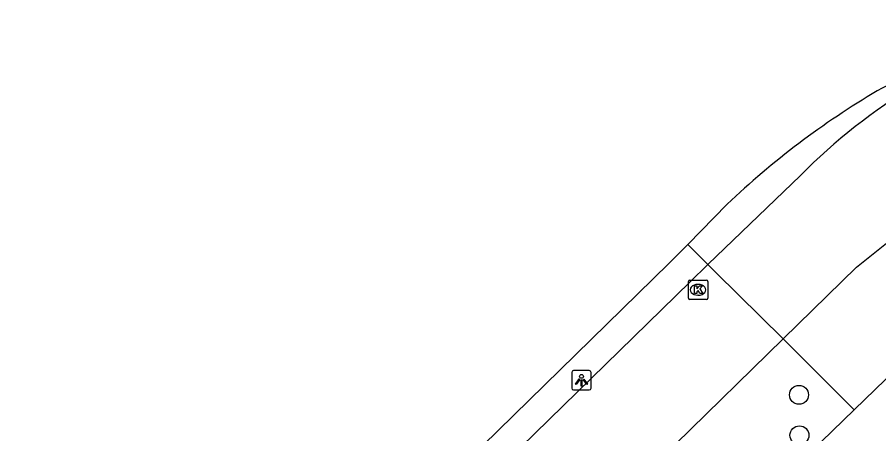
# Model space of a CAD drawing. Extents: x 156414 to 157775, y 382335 to 383765.
# Drawn here: x 156665.6 to 156710.01, y 383571.6 to 383593.08 of the extents above; entities that cross this region are included whole.
import ezdxf

# ---------------------------------------------------------------- set-up
doc = ezdxf.new("R2010")
doc.units = 0
for name, color, linetype in [('IMGEO_Boom', 7, 'Continuous'), ('IMGEO_Fietspad_gesloten', 7, 'Continuous'), ('IMGEO_Haag', 7, 'Continuous'), ('IMGEO_Kolk', 7, 'Continuous'), ('IMGEO_Lichtpunt', 7, 'Continuous'), ('IMGEO_Parkeervlak_open', 7, 'Continuous'), ('IMGEO_Rijbaan_lokaal_gesloten', 7, 'Continuous'), ('IMGEO_Voetpad_open', 7, 'Continuous')]:
    doc.layers.add(name, color=color, linetype=linetype)

msp = doc.modelspace()

# ---------------------------------------------------------------- linework, layer by layer
at = {"layer": 'IMGEO_Boom'}
for centre in [(156705.896, 383573.61), (156705.919, 383571.524)]:
    msp.add_circle(centre, 0.489, dxfattribs=at)
at = {"layer": 'IMGEO_Fietspad_gesloten'}
for points in [[(156700.165, 383581.368), (156702.19, 383583.431)], [(156636.845, 383519.44), (156656.634, 383538.797), (156683.195, 383564.735), (156699.188, 383580.373), (156700.165, 383581.368)]]:
    msp.add_lwpolyline(points, dxfattribs=at)
for centre, radius, start, end in [((156738.555, 383536.096), 60.396, 109.36413, 118.28975), ((156731.682, 383552.44), 42.781, 120.5589, 133.5802)]:
    msp.add_arc(centre, radius, start, end, dxfattribs=at)
at = {"layer": 'IMGEO_Haag'}
msp.add_lwpolyline([(156700.165, 383581.368), (156701.199, 383580.324)], dxfattribs=at)
at = {"layer": 'IMGEO_Kolk'}
for p, q in [((156700.194, 383578.601), (156700.194, 383579.453)), ((156700.269, 383579.527), (156701.121, 383579.527)), ((156700.682, 383579.307), (156700.707, 383579.307)), ((156701.195, 383579.453), (156701.195, 383578.601)), ((156701.121, 383578.527), (156700.269, 383578.527)), ((156700.705, 383578.747), (156700.68, 383578.747))]:
    msp.add_line(p, q, dxfattribs=at)
for points in [[(156700.194, 383578.601), (156700.194, 383579.453)], [(156700.269, 383579.527), (156701.121, 383579.527)], [(156701.195, 383579.453), (156701.195, 383578.601)], [(156700.515, 383579.227), (156700.638, 383579.227), (156700.638, 383579.076), (156700.768, 383579.227), (156700.932, 383579.227), (156700.786, 383579.076), (156700.939, 383578.827), (156700.787, 383578.827), (156700.702, 383578.991), (156700.638, 383578.924), (156700.638, 383578.827), (156700.515, 383578.827), (156700.515, 383579.227)], [(156701.121, 383578.527), (156700.269, 383578.527)]]:
    msp.add_lwpolyline(points, dxfattribs=at)
for centre, start, end in [((156700.271, 383579.451), 91.552, 178.448), ((156700.271, 383579.451), 91.552, 178.448), ((156701.119, 383579.451), 1.552, 88.448), ((156701.119, 383579.451), 1.552, 88.448), ((156700.271, 383578.603), 181.552, 268.448), ((156700.271, 383578.603), 181.552, 268.448), ((156701.119, 383578.603), 271.552, 358.448), ((156701.119, 383578.603), 271.552, 358.448)]:
    msp.add_arc(centre, 0.0765, start, end, dxfattribs=at)
for centre, major_axis, ratio, start_param, end_param in [((156700.681, 383579.027), (-0.387, 0.002), 0.722429, 4.712389, 7.853982), ((156700.706, 383579.027), (-0.39, 0.002), 0.717154, 1.570796, 4.712389)]:
    msp.add_ellipse(centre, major_axis=major_axis, ratio=ratio, start_param=start_param, end_param=end_param, dxfattribs=at)
at = {"layer": 'IMGEO_Lichtpunt'}
for p, q in [((156695.089, 383574.858), (156694.281, 383574.858)), ((156695.089, 383574.858), (156694.281, 383574.858)), ((156694.187, 383574.763), (156694.187, 383573.956)), ((156694.187, 383574.763), (156694.187, 383573.956)), ((156695.183, 383573.956), (156695.183, 383574.763)), ((156695.183, 383573.956), (156695.183, 383574.763)), ((156694.281, 383573.862), (156695.089, 383573.862)), ((156694.281, 383573.862), (156695.089, 383573.862))]:
    msp.add_line(p, q, dxfattribs=at)
for points in [[(156694.561, 383574.427), (156694.6, 383574.399), (156694.412, 383574.137), (156694.374, 383574.164), (156694.561, 383574.427)], [(156694.663, 383574.379), (156694.71, 383574.379), (156694.71, 383574.057), (156694.663, 383574.057), (156694.663, 383574.379)], [(156694.773, 383574.399), (156694.811, 383574.426), (156694.998, 383574.164), (156694.959, 383574.136), (156694.773, 383574.399)]]:
    msp.add_lwpolyline(points, dxfattribs=at)
msp.add_circle((156694.686, 383574.561), 0.0994, dxfattribs=at)
for centre, start, end in [((156694.281, 383574.763), 90, 180), ((156694.281, 383574.763), 90, 180), ((156695.089, 383574.763), 0, 90), ((156695.089, 383574.763), 0, 90), ((156694.281, 383573.956), 180, 270), ((156694.281, 383573.956), 180, 270), ((156695.089, 383573.956), 270, 0), ((156695.089, 383573.956), 270, 360)]:
    msp.add_arc(centre, 0.0946, start, end, dxfattribs=at)
at = {"layer": 'IMGEO_Parkeervlak_open'}
msp.add_lwpolyline([(156708.737, 383572.833), (156705.081, 383576.497)], dxfattribs=at)
at = {"layer": 'IMGEO_Rijbaan_lokaal_gesloten'}
for points in [[(156705.974, 383584.918), (156701.199, 383580.324)], [(156705.081, 383576.497), (156708.865, 383580.186), (156710.659, 383581.639)], [(156701.199, 383580.324), (156700.284, 383579.443), (156684.28, 383563.801), (156657.593, 383537.803), (156637.799, 383518.481), (156627.625, 383508.439)], [(156701.199, 383580.324), (156701.613, 383579.916), (156705.081, 383576.497)], [(156705.081, 383576.497), (156699.531, 383571.068)]]:
    msp.add_lwpolyline(points, dxfattribs=at)
msp.add_arc((156727.012, 383564.209), 29.52, 120.7737, 135.452, dxfattribs=at)
at = {"layer": 'IMGEO_Voetpad_open'}
for points in [[(156714.105, 383578.02), (156708.737, 383572.833)], [(156703.131, 383567.396), (156708.737, 383572.833)]]:
    msp.add_lwpolyline(points, dxfattribs=at)

doc.saveas('drawing.dxf')
